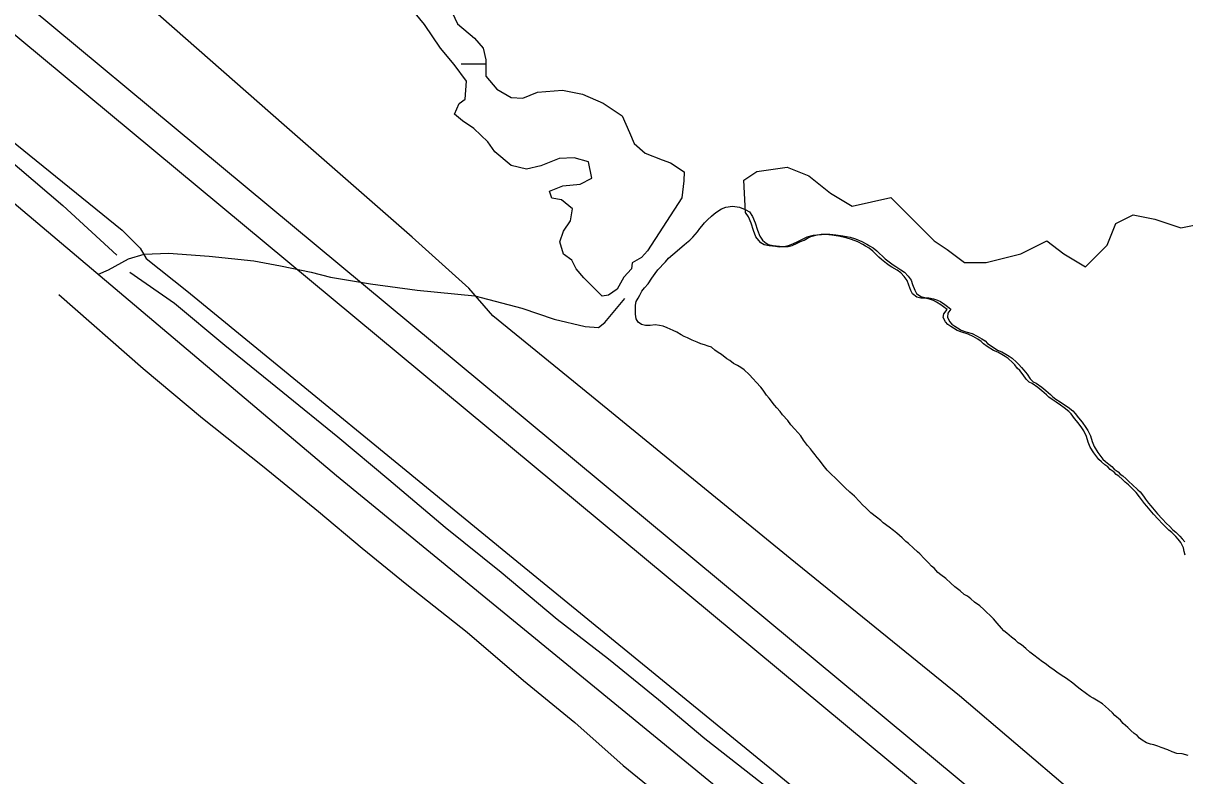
# Model space of a CAD drawing. Extents: x 3245246 to 3283090, y 806824 to 832173.
# Drawn here: x 3267744 to 3268870, y 815007 to 815736 of the extents above; entities that cross this region are included whole.
import ezdxf

# ---------------------------------------------------------------- set-up
doc = ezdxf.new("R2010")
doc.units = 0
for name, color, linetype in [('V-BORW-LINE', 7, 'Continuous'), ('V-LEVE-TOET', 7, 'Continuous'), ('V-ROAD-CNTR', 7, 'Continuous'), ('V-SITE-VEGE', 7, 'Continuous'), ('V-SURV-LINE', 7, 'Continuous'), ('V-TOPO-SHOR', 7, 'Continuous'), ('V-WETL-SWMP', 7, 'Continuous')]:
    doc.layers.add(name, color=color, linetype=linetype)

msp = doc.modelspace()

# ---------------------------------------------------------------- linework, layer by layer
at = {"layer": 'V-BORW-LINE'}
for points in [[(3268416.4, 815553), (3268420.9, 815556), (3268425.1, 815557.6), (3268431.4, 815558.6), (3268438.1, 815557.6), (3268443.6, 815555.5), (3268448, 815553), (3268450.9, 815548.5), (3268453.4, 815542.5), (3268455.6, 815535.4), (3268458.1, 815529.5), (3268460.7, 815525.8), (3268462.8, 815523.6), (3268466, 815521.6), (3268470.9, 815520.6), (3268477, 815519.9), (3268480.7, 815519.4), (3268485.3, 815519.6), (3268489.3, 815520.5), (3268494.1, 815522.7), (3268497.5, 815524.2), (3268500.9, 815525.7), (3268504.1, 815527.5), (3268507.5, 815529.1), (3268513.4, 815530.7), (3268517.7, 815531.1), (3268521.2, 815531.4), (3268525.8, 815531.6), (3268531.5, 815530.9), (3268538.2, 815529.9), (3268545.4, 815528.4), (3268550.6, 815526.8), (3268556.7, 815524.4), (3268561.6, 815521.9), (3268564.3, 815520.3), (3268567.7, 815518.3), (3268571.3, 815515.3), (3268573.6, 815513.1), (3268577.2, 815509.7), (3268579.5, 815507.5), (3268584.5, 815503.6), (3268587.1, 815501.6), (3268589.8, 815500), (3268594.7, 815497), (3268598.2, 815494.5), (3268601.8, 815490.8), (3268604.5, 815486.9), (3268606, 815482.6), (3268608.2, 815477.2), (3268609.7, 815474.1), (3268613.8, 815471.1), (3268617.9, 815470), (3268621.6, 815469.8), (3268626.2, 815468.8), (3268630, 815467.5), (3268632.9, 815466.1), (3268637.3, 815463.4), (3268639.6, 815461.4), (3268643.1, 815458.9), (3268640.1, 815454.8), (3268639.6, 815451.1), (3268641.7, 815446.8), (3268643.8, 815444.3), (3268646.7, 815442.4), (3268649.4, 815440.7), (3268652.9, 815438.5), (3268657.5, 815436.9), (3268663.6, 815435.1), (3268668.5, 815432.6), (3268672.9, 815430.2), (3268676.1, 815428), (3268678.5, 815425.7), (3268682, 815423.2), (3268688.1, 815419.1), (3268692.5, 815417.5), (3268696.3, 815415.3), (3268699.5, 815413.4), (3268702.4, 815411.4), (3268706.5, 815407.5), (3268708.9, 815405.3), (3268711.3, 815402.2), (3268713.6, 815399.7), (3268716.9, 815395.8), (3268719.9, 815391.5), (3268722.8, 815388.5), (3268725.7, 815387.1), (3268731, 815383.2), (3268735.1, 815380.2), (3268739.5, 815376.3), (3268741.9, 815374), (3268744.8, 815371.8), (3268748.9, 815369.1), (3268753, 815366.3), (3268756.5, 815363.8), (3268761.2, 815360.2), (3268763.3, 815357.7), (3268766.6, 815353.5), (3268770.1, 815349.3), (3268773.7, 815344.2), (3268775.8, 815341.4), (3268778.2, 815336)], [(3268583.1, 815247.7), (3268577.5, 815251.9), (3268575.2, 815254.1), (3268571.1, 815257.2), (3268565.5, 815261.6), (3268560.5, 815266.4), (3268557.5, 815269.2), (3268554.6, 815272.5), (3268549.6, 815277.6), (3268545.1, 815281.7), (3268540.7, 815285.9), (3268536.9, 815289.6), (3268534.2, 815292.1), (3268531.3, 815295.2), (3268526.9, 815299.1), (3268523.3, 815303), (3268519.2, 815307.7), (3268515.6, 815312.5), (3268513.5, 815315.3), (3268511.4, 815317.6), (3268509.1, 815321), (3268507, 815323.5), (3268504, 815326.9), (3268500.4, 815331.9), (3268497.7, 815336.2), (3268491.8, 815342.6), (3268488, 815346.8), (3268485, 815351), (3268480, 815356.6), (3268477.6, 815359.7), (3268474.3, 815363.1), (3268472.2, 815365.9), (3268466.9, 815372.7), (3268464.5, 815375.5), (3268461.2, 815380.3), (3268458.8, 815383.3), (3268454.4, 815388.1), (3268451.5, 815391.5), (3268447.6, 815395.4), (3268442.9, 815399.9), (3268439.7, 815402.4), (3268436.2, 815404.3), (3268432.4, 815406.2), (3268428.9, 815409), (3268426, 815410.6), (3268420.7, 815415), (3268417.7, 815417), (3268414.5, 815419.2), (3268411, 815422), (3268407.8, 815423), (3268404.3, 815424.4), (3268400.9, 815425.4), (3268397.4, 815426.8), (3268392.4, 815428.9), (3268387.8, 815431.1), (3268384.6, 815432.4), (3268381.7, 815434.1), (3268377.6, 815436.6), (3268374.1, 815438.2), (3268371.2, 815439.6), (3268368.3, 815440.9), (3268364.2, 815442.2), (3268360.8, 815443), (3268356.5, 815443.5), (3268351.6, 815443), (3268347.3, 815442.9), (3268343.2, 815444), (3268340, 815446.2), (3268338.2, 815449.6), (3268337.5, 815453.9), (3268337.4, 815459.3), (3268337.6, 815462.8), (3268338.3, 815466.2), (3268340, 815469.4), (3268341.6, 815472.3), (3268343.8, 815476.4), (3268346.3, 815479.4), (3268349.9, 815483.5), (3268353.2, 815489), (3268356.5, 815493.4), (3268359, 815496.9), (3268361.3, 815499.3), (3268364.1, 815502.2), (3268366.6, 815504.6), (3268369.6, 815508.1), (3268373.6, 815511.7), (3268377.8, 815515.2), (3268380.6, 815517.6), (3268384.8, 815521.2), (3268387, 815523.2), (3268390.1, 815525.6), (3268393.2, 815528.6), (3268395.4, 815531.2), (3268397.7, 815533.6), (3268399.9, 815536.8), (3268401.8, 815539.1), (3268404.3, 815542.4), (3268407.1, 815545.3), (3268411, 815548.9), (3268413.6, 815551.2), (3268416.4, 815553)], [(3268778.2, 815336), (3268779.8, 815330.6), (3268782, 815325.7), (3268785.3, 815320.1), (3268790.3, 815313.6), (3268792.7, 815311.4), (3268796.2, 815308.6), (3268798.8, 815306.4), (3268801.2, 815303.9), (3268805, 815301.4), (3268807.1, 815299.1), (3268809.7, 815297.5), (3268812.9, 815294.4), (3268815.9, 815291.6), (3268818.8, 815289.1), (3268824.1, 815283.8), (3268826.5, 815281.9), (3268829.5, 815277.6), (3268831.6, 815274.8), (3268834.5, 815270.9), (3268836.6, 815268.4), (3268843.1, 815260.5), (3268847.6, 815255.7), (3268852, 815251.3), (3268854.7, 815248.5), (3268858.2, 815245.1), (3268860.8, 815242.9), (3268864.7, 815239), (3268867, 815236.5), (3268869.7, 815233.4)], [(3268873, 815026.5), (3268867.2, 815028), (3268862, 815028.5), (3268857.4, 815030.1), (3268853.3, 815032), (3268846.7, 815034.4), (3268843.5, 815035.4), (3268839.7, 815036.8), (3268836.5, 815037.5), (3268832.5, 815038.9), (3268828.4, 815041.3), (3268825.7, 815043.3), (3268823.4, 815045.8), (3268820.7, 815047.7), (3268817.5, 815050.8), (3268814.3, 815053.6), (3268809.9, 815057.5), (3268807.2, 815060.6), (3268801.9, 815065.3), (3268799.5, 815067.8), (3268795.7, 815071.5), (3268789.8, 815076.5), (3268785.7, 815079.2), (3268780.8, 815082), (3268778.1, 815083.6), (3268774.3, 815086.4), (3268768.2, 815090.8), (3268765.3, 815093), (3268761.1, 815096.7), (3268755, 815101.1), (3268752.4, 815102.7), (3268747.1, 815106.3), (3268743, 815109.1), (3268738.9, 815112.1), (3268734.5, 815115.5), (3268731.9, 815117.1), (3268727.5, 815120.4), (3268723.4, 815123.8), (3268719.6, 815126.5), (3268715.5, 815130.2), (3268711.3, 815133.8), (3268708.1, 815135.7), (3268705.5, 815138.2), (3268701.7, 815141), (3268697.3, 815144.9), (3268694.3, 815147.4), (3268692.2, 815149.9), (3268687.8, 815154.7), (3268684.2, 815158.9), (3268680.7, 815162.5), (3268677.8, 815165), (3268675.1, 815167.8), (3268671, 815171.4), (3268666, 815175), (3268662.5, 815178.1), (3268659, 815180.9), (3268656, 815182.5), (3268651.9, 815185.9), (3268649.3, 815187.8), (3268646.7, 815190), (3268643.1, 815193.4), (3268638.1, 815197.8), (3268633.4, 815201.4), (3268630.5, 815203.9), (3268626.7, 815207.9), (3268624.3, 815209.8), (3268621.3, 815213.2), (3268617.2, 815217.4), (3268613.1, 815221.9), (3268610.7, 815223.8), (3268606.9, 815227.4), (3268601.9, 815231.9), (3268599.3, 815233.8), (3268595.7, 815237.2), (3268593.1, 815239.7), (3268590.7, 815241.9), (3268587.5, 815244.4), (3268583.1, 815247.7)]]:
    msp.add_lwpolyline(points, dxfattribs=at)
at = {"layer": 'V-LEVE-TOET'}
for points in [[(3268121.2, 815528.4), (3267997.2, 815636.9), (3267782.1, 815826.3), (3267592.2, 815983.5)], [(3267596.8, 815732.4), (3267840.3, 815535.2), (3267857.8, 815517.9), (3267863.6, 815508), (3267903, 815476.5), (3268218.9, 815217.6), (3268501.1, 814987), (3268787.8, 814752.2), (3269039.7, 814546), (3269194.6, 814422), (3269237.4, 814383.9), (3269272.2, 814344.1), (3269309.8, 814296.6), (3269553.2, 813980.9)], [(3269803.4, 813944.4), (3269654.7, 814141.9), (3269530, 814301.9), (3269409.2, 814454.2), (3269372.3, 814490.2), (3269325.2, 814533), (3269264.6, 814582.1), (3269070.9, 814735.1), (3268869.8, 814898.2), (3268651.4, 815084.2), (3268487.4, 815217.2), (3268295, 815374.6), (3268199.2, 815452.4), (3268175.9, 815479.2), (3268121.2, 815528.4)]]:
    msp.add_lwpolyline(points, dxfattribs=at)
at = {"layer": 'V-ROAD-CNTR'}
for points in [[(3266589.9, 816525.9), (3267314.9, 815916.9), (3268047.9, 815297.6), (3268901.3, 814598.7), (3269105.4, 814431.3)], [(3267817.4, 815492.8), (3267826.9, 815497), (3267846.2, 815507.6), (3267861.5, 815512.2), (3267885.2, 815513.1), (3267924.6, 815510.3), (3267967.9, 815505.6), (3267993.5, 815500.9), (3268023.3, 815494.5)], [(3268023.3, 815494.5), (3268042, 815489.9), (3268080.7, 815483.2), (3268126, 815477.1), (3268181.8, 815471.8), (3268227.4, 815459.9), (3268258.7, 815449), (3268288.6, 815442.1), (3268301.6, 815441.2), (3268307.8, 815445.8), (3268327.3, 815469)]]:
    msp.add_lwpolyline(points, dxfattribs=at)
msp.add_spline([(3265843.1, 823432.9), (3265859, 823417.1), (3265884.4, 823393.5), (3265921.6, 823385.9), (3265988.6, 823351.1), (3266047.2, 823332.3), (3266110.9, 823317.7), (3266174.6, 823302.5), (3266237.9, 823256.1), (3266319, 823213.7), (3266446.2, 823144), (3266598.2, 823070.2), (3266698.3, 823024.2), (3266809.8, 822977.5), (3266902.8, 822954.7), (3266981.5, 822929.4), (3267047, 822922.9), (3267126.7, 822927), (3267196.8, 822934.5), (3267240.8, 822931.2), (3267315.5, 822929), (3267389.5, 822902.9), (3267472.5, 822855.3), (3267548.2, 822799.1), (3267673.2, 822703.2), (3267729.5, 822659.2), (3267800.8, 822580), (3267841.6, 822514.8), (3267890.4, 822443.6), (3267961.5, 822390.3), (3268026.2, 822347.9), (3268097.5, 822313.7), (3268226.8, 822221.5), (3268328.9, 822136.2), (3268438, 822030.2), (3268539.6, 821913.7), (3268611.4, 821855), (3268669.7, 821833), (3268741.6, 821835.2), (3268781, 821862.3), (3268824.2, 821916.6), (3268873.1, 822006.3), (3268932.5, 822098.1), (3268972.1, 822145.5), (3269019.4, 822162), (3269056, 822158.3), (3269086.7, 822138.7), (3269215.7, 821995.6), (3269467.1, 821682.5), (3269665, 821425.3), (3269890.2, 821132.3), (3269935.6, 821060.8), (3269937.8, 820947), (3269911.9, 820878.4), (3269882.4, 820803.4), (3269850.4, 820754.7), (3269820.8, 820702.9), (3269847.5, 820661.4), (3269995.3, 820504.9), (3270135.1, 820342.3), (3270215.8, 820249.2), (3270280.9, 820161.5), (3270409.8, 819983.2), (3270585.2, 819734.7), (3270723.1, 819531.2), (3270847.8, 819342.2), (3270941.2, 819194.9), (3271024.2, 819065), (3271103.7, 818956), (3271217.9, 818809.2), (3271322.1, 818665), (3271450.9, 818481.1), (3271547.8, 818329.9), (3271656.2, 818159), (3271778.9, 817965.4), (3271939, 817707.5), (3272036.6, 817466.5), (3272126.7, 817285.3), (3272211.9, 817051.1), (3272318, 816867.5), (3272429.4, 816683.2), (3272508.6, 816556.2), (3272571.6, 816398.7), (3272670.4, 816197), (3272779.9, 816022.9), (3272872.1, 815803.2), (3272964.7, 815556.6)], degree=3, dxfattribs=at)
at = {"layer": 'V-SITE-VEGE'}
for p, q in [((3268442.5, 815583.7), (3268455.1, 815592.1)), ((3268455.1, 815592.1), (3268484.4, 815596.3)), ((3268484.4, 815596.3), (3268505.4, 815587.9)), ((3268444.1, 815552.6), (3268442.5, 815583.7)), ((3268505.4, 815587.9), (3268526.3, 815571.1)), ((3268526.3, 815571.1), (3268547.3, 815558.5)), ((3268547.3, 815558.5), (3268585, 815566.9)), ((3268585, 815566.9), (3268605.9, 815545.9)), ((3268447.1, 815548.1), (3268444.1, 815552.6)), ((3268449.5, 815542.1), (3268447.1, 815548.1)), ((3268605.9, 815545.9), (3268626.9, 815525)), ((3268802.9, 815541.8), (3268819.7, 815550.1)), ((3268819.7, 815550.1), (3268840.6, 815545.9)), ((3268840.6, 815545.9), (3268865.8, 815537.6)), ((3268451.7, 815535), (3268449.5, 815542.1)), ((3268454.2, 815529), (3268451.7, 815535)), ((3268794.5, 815520.8), (3268802.9, 815541.8)), ((3268865.8, 815537.6), (3268886.7, 815541.8)), ((3268456.9, 815525.4), (3268454.2, 815529)), ((3268459, 815523.1), (3268456.9, 815525.4)), ((3268462.2, 815521.2), (3268459, 815523.1)), ((3268493.7, 815523.8), (3268490.3, 815522.2)), ((3268497.1, 815525.3), (3268493.7, 815523.8)), ((3268500.2, 815527.1), (3268497.1, 815525.3)), ((3268503.6, 815528.6), (3268500.2, 815527.1)), ((3268509.6, 815530.2), (3268503.6, 815528.6)), ((3268513.9, 815530.6), (3268509.6, 815530.2)), ((3268517.3, 815531), (3268513.9, 815530.6)), ((3268521.9, 815531.1), (3268517.3, 815531)), ((3268527.7, 815530.4), (3268521.9, 815531.1)), ((3268534.3, 815529.5), (3268527.7, 815530.4)), ((3268541.5, 815527.9), (3268534.3, 815529.5)), ((3268546.7, 815526.4), (3268541.5, 815527.9)), ((3268552.8, 815523.9), (3268546.7, 815526.4)), ((3268557.8, 815521.5), (3268552.8, 815523.9)), ((3268626.9, 815525), (3268639.5, 815516.6)), ((3268710.7, 815512.4), (3268735.9, 815525)), ((3268735.9, 815525), (3268752.6, 815512.4)), ((3268467.1, 815520.2), (3268462.2, 815521.2)), ((3268473.1, 815519.5), (3268467.1, 815520.2)), ((3268476.9, 815519), (3268473.1, 815519.5)), ((3268481.5, 815519.1), (3268476.9, 815519)), ((3268485.4, 815520.1), (3268481.5, 815519.1)), ((3268490.3, 815522.2), (3268485.4, 815520.1)), ((3268560.4, 815519.8), (3268557.8, 815521.5)), ((3268563.9, 815517.9), (3268560.4, 815519.8)), ((3268567.4, 815514.9), (3268563.9, 815517.9)), ((3268569.8, 815512.6), (3268567.4, 815514.9)), ((3268573.3, 815509.3), (3268569.8, 815512.6)), ((3268639.5, 815516.6), (3268656.2, 815504)), ((3268677.2, 815504), (3268710.7, 815512.4)), ((3268752.6, 815512.4), (3268773.6, 815499.8)), ((3268773.6, 815499.8), (3268794.5, 815520.8)), ((3268575.7, 815507), (3268573.3, 815509.3)), ((3268580.6, 815503.2), (3268575.7, 815507)), ((3268583.3, 815501.2), (3268580.6, 815503.2)), ((3268585.9, 815499.6), (3268583.3, 815501.2)), ((3268656.2, 815504), (3268677.2, 815504)), ((3268590.9, 815496.5), (3268585.9, 815499.6)), ((3268594.4, 815494), (3268590.9, 815496.5)), ((3268597.9, 815490.4), (3268594.4, 815494)), ((3268600.6, 815486.5), (3268597.9, 815490.4)), ((3268602.2, 815482.2), (3268600.6, 815486.5)), ((3268604.3, 815476.8), (3268602.2, 815482.2)), ((3268605.8, 815473.7), (3268604.3, 815476.8)), ((3268609.9, 815470.6), (3268605.8, 815473.7)), ((3268614, 815469.6), (3268609.9, 815470.6)), ((3268617.7, 815469.4), (3268614, 815469.6)), ((3268622.3, 815468.4), (3268617.7, 815469.4)), ((3268626.1, 815467.1), (3268622.3, 815468.4)), ((3268629, 815465.7), (3268626.1, 815467.1)), ((3268633.4, 815462.9), (3268629, 815465.7)), ((3268635.8, 815461), (3268633.4, 815462.9)), ((3268639.3, 815458.5), (3268635.8, 815461)), ((3268636.2, 815454.4), (3268639.3, 815458.5)), ((3268635.7, 815450.7), (3268636.2, 815454.4)), ((3268637.9, 815446.4), (3268635.7, 815450.7)), ((3268640, 815443.9), (3268637.9, 815446.4)), ((3268642.9, 815442), (3268640, 815443.9)), ((3268645.5, 815440.3), (3268642.9, 815442)), ((3268649, 815438.1), (3268645.5, 815440.3)), ((3268653.6, 815436.5), (3268649, 815438.1)), ((3268659.7, 815434.7), (3268653.6, 815436.5)), ((3268664.7, 815432.2), (3268659.7, 815434.7)), ((3268669, 815429.7), (3268664.7, 815432.2)), ((3268672.3, 815427.5), (3268669, 815429.7)), ((3268674.6, 815425.3), (3268672.3, 815427.5)), ((3268678.1, 815422.8), (3268674.6, 815425.3)), ((3268684.3, 815418.7), (3268678.1, 815422.8)), ((3268688.6, 815417.1), (3268684.3, 815418.7)), ((3268692.4, 815414.9), (3268688.6, 815417.1)), ((3268695.6, 815412.9), (3268692.4, 815414.9)), ((3268698.5, 815411), (3268695.6, 815412.9)), ((3268702.7, 815407.1), (3268698.5, 815411)), ((3268705, 815404.9), (3268702.7, 815407.1)), ((3268707.4, 815401.8), (3268705, 815404.9)), ((3268709.8, 815399.3), (3268707.4, 815401.8)), ((3268713, 815395.3), (3268709.8, 815399.3)), ((3268716, 815391.1), (3268713, 815395.3)), ((3268719, 815388), (3268716, 815391.1)), ((3268721.9, 815386.7), (3268719, 815388)), ((3268727.2, 815382.8), (3268721.9, 815386.7)), ((3268731.3, 815379.7), (3268727.2, 815382.8)), ((3268735.7, 815375.8), (3268731.3, 815379.7)), ((3268738, 815373.6), (3268735.7, 815375.8)), ((3268741, 815371.4), (3268738, 815373.6)), ((3268745, 815368.6), (3268741, 815371.4)), ((3268749.1, 815365.9), (3268745, 815368.6)), ((3268752.7, 815363.4), (3268749.1, 815365.9)), ((3268757.3, 815359.8), (3268752.7, 815363.4)), ((3268759.4, 815357.3), (3268757.3, 815359.8)), ((3268762.7, 815353), (3268759.4, 815357.3)), ((3268766.3, 815348.8), (3268762.7, 815353)), ((3268769.8, 815343.8), (3268766.3, 815348.8)), ((3268771.9, 815340.9), (3268769.8, 815343.8)), ((3268774.4, 815335.5), (3268771.9, 815340.9)), ((3268775.9, 815330.1), (3268774.4, 815335.5)), ((3268778.1, 815325.3), (3268775.9, 815330.1)), ((3268781.4, 815319.7), (3268778.1, 815325.3)), ((3268786.4, 815313.2), (3268781.4, 815319.7)), ((3268788.8, 815311), (3268786.4, 815313.2)), ((3268792.3, 815308.2), (3268788.8, 815311)), ((3268795, 815306), (3268792.3, 815308.2)), ((3268797.3, 815303.4), (3268795, 815306)), ((3268801.1, 815301), (3268797.3, 815303.4)), ((3268803.2, 815298.7), (3268801.1, 815301)), ((3268805.8, 815297.1), (3268803.2, 815298.7)), ((3268809.1, 815294), (3268805.8, 815297.1)), ((3268812, 815291.2), (3268809.1, 815294)), ((3268815, 815288.7), (3268812, 815291.2)), ((3268820.3, 815283.4), (3268815, 815288.7)), ((3268822.6, 815281.4), (3268820.3, 815283.4)), ((3268825.6, 815277.2), (3268822.6, 815281.4)), ((3268827.7, 815274.4), (3268825.6, 815277.2)), ((3268830.7, 815270.5), (3268827.7, 815274.4)), ((3268832.7, 815267.9), (3268830.7, 815270.5)), ((3268839.3, 815260.1), (3268832.7, 815267.9)), ((3268843.7, 815255.3), (3268839.3, 815260.1)), ((3268848.1, 815250.8), (3268843.7, 815255.3)), ((3268850.8, 815248), (3268848.1, 815250.8)), ((3268854.3, 815244.7), (3268850.8, 815248)), ((3268857, 815242.5), (3268854.3, 815244.7)), ((3268860.8, 815238.5), (3268857, 815242.5)), ((3268863.2, 815236), (3268860.8, 815238.5)), ((3268865.8, 815232.9), (3268863.2, 815236)), ((3268868.3, 815227.5), (3268865.8, 815232.9)), ((3268869, 815224.1), (3268868.3, 815227.5)), ((3268869.9, 815220.4), (3268869, 815224.1))]:
    msp.add_line(p, q, dxfattribs=at)
at = {"layer": 'V-SURV-LINE'}
for points in [[(3267544.3, 815922.9), (3269316, 814450.9)], [(3269296.8, 814427.8), (3267525.2, 815899.8)]]:
    msp.add_lwpolyline(points, dxfattribs=at)
at = {"layer": 'V-TOPO-SHOR'}
for points in [[(3267597.2, 815715.1), (3267651, 815670), (3267689.5, 815638.3), (3267740.9, 815595.2), (3267782.7, 815559.1), (3267835.1, 815511.1)], [(3267847.7, 815494.7), (3267890.9, 815464.6), (3267939.8, 815424), (3267995.8, 815378.4), (3268049.1, 815335.2), (3268098.4, 815293.8), (3268153.2, 815247.6), (3268207.3, 815204), (3268261.6, 815158.5), (3268311.3, 815120), (3268359.8, 815080.8), (3268404.6, 815043.1), (3268467, 814994.3), (3268527.1, 814945.4), (3268583.4, 814901.3), (3268637.6, 814857.2), (3268684.6, 814819.3), (3268734.1, 814779.2), (3268785.9, 814734.9), (3268834.9, 814695.4), (3268885.4, 814654.1)], [(3267778.8, 815472.9), (3267860.7, 815401.3), (3267918.1, 815353.3), (3267976.1, 815307.2), (3268030.5, 815262.9), (3268072.8, 815227.2), (3268116, 815192.2), (3268174.5, 815146.1), (3268229, 815099.2), (3268278.6, 815058.4), (3268325.6, 815016.8), (3268367.1, 814983), (3268400, 814952.8)]]:
    msp.add_lwpolyline(points, dxfattribs=at)
at = {"layer": 'V-WETL-SWMP'}
msp.add_line((3268168.5, 815696.4), (3268192.4, 815696.4), dxfattribs=at)
msp.add_lwpolyline([(3268159.9, 815746.2), (3268165.1, 815735.2), (3268181.4, 815721.4), (3268190, 815711.6), (3268192.4, 815700.2), (3268192.5, 815684.6), (3268203.2, 815672), (3268217, 815663.7), (3268228.4, 815663.3), (3268242.5, 815668.9), (3268266.8, 815671), (3268286.3, 815667), (3268306.3, 815658.2), (3268324.7, 815646.2), (3268331.7, 815630), (3268336.2, 815619.4), (3268346.8, 815610), (3268363.3, 815603.5), (3268371.4, 815600.6), (3268384.5, 815591.9), (3268384.3, 815583.2), (3268382.4, 815566.8), (3268349, 815515.3), (3268343.3, 815508.9), (3268334.4, 815503.8), (3268333.5, 815497.9), (3268326.1, 815489.7), (3268319.9, 815478.1), (3268311.3, 815472.3), (3268305.1, 815471.4), (3268287.3, 815489.3), (3268280.1, 815497.8), (3268275.7, 815506.4), (3268267.9, 815512.1), (3268264.1, 815524.1), (3268267.7, 815534.3), (3268274.7, 815544.5), (3268276.5, 815556), (3268265.8, 815564.7), (3268256.4, 815566.2), (3268254.1, 815573.1), (3268267.2, 815578.3), (3268283.8, 815579.8), (3268295.1, 815585.7), (3268291.9, 815601.5), (3268278.2, 815605.3), (3268263.7, 815604.6), (3268245.8, 815597.5), (3268232, 815594.4), (3268217, 815598.1), (3268201.4, 815611.2), (3268194.5, 815620.8), (3268181, 815633.9), (3268170, 815641.3), (3268162.2, 815647.7), (3268166.8, 815657.9), (3268172.6, 815662.2), (3268173.9, 815679.6), (3268162, 815695.9), (3268148.7, 815711.5), (3268133.2, 815734.7), (3268112, 815760.5)], dxfattribs=at)

doc.saveas('drawing.dxf')
